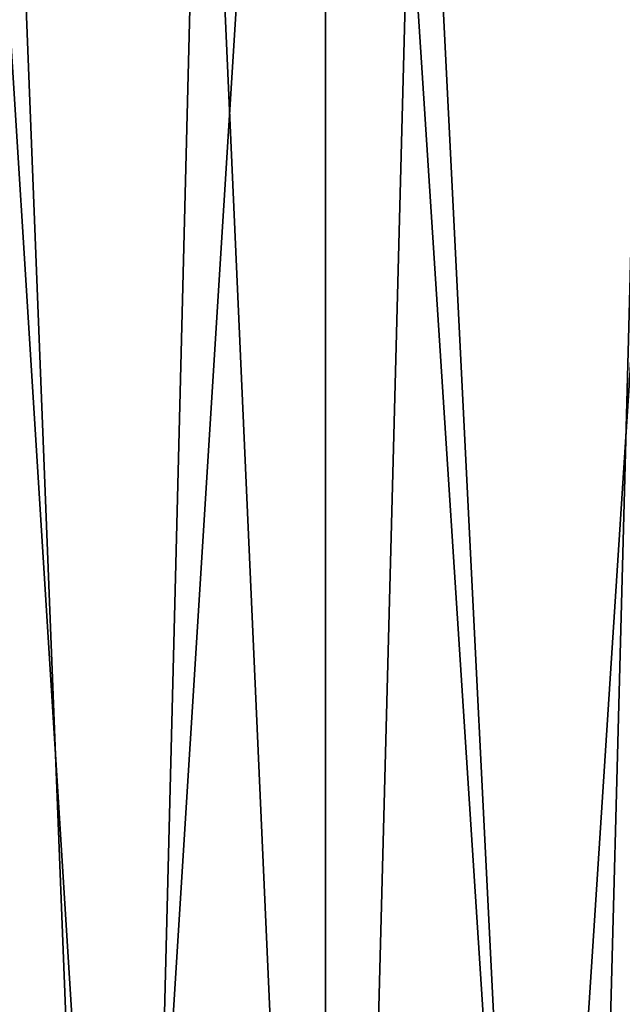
# Model space of a CAD drawing. Header units: metres. Extents: x -109 to 109, y -78 to 121.
# Tile 309 of 656: x -81.47 to -79.59, y 102.24 to 105.32. Entities that reach past the tile are written whole.
import ezdxf

# ---------------------------------------------------------------- set-up
doc = ezdxf.new("R2010")
doc.units = ezdxf.units.M
doc.layers.add('solid_508554_SW0001', color=7, linetype='CONTINUOUS')

msp = doc.modelspace()

# ---------------------------------------------------------------- linework, layer by layer
at = {"layer": 'solid_508554_SW0001'}
for points in [[(-81.787582, 109.825623, -20.123913), (-81.787567, 89.525627, -20.123905), (-80.517212, 89.525627, -19.636263)], [(-81.787582, 109.825623, -20.123913), (-80.517212, 89.525627, -19.636263), (-80.517212, 109.825623, -19.636263)], [(-80.517212, 109.825623, -44.363735), (-81.787567, 89.525627, -43.876095), (-81.787582, 109.825623, -43.876087)], [(-80.517212, 109.825623, -44.363735), (-80.517212, 89.525627, -44.363735), (-81.787567, 89.525627, -43.876095)], [(-80.517212, 109.825623, -19.636263), (-80.517212, 89.525627, -19.636263), (-79.20285, 89.525627, -19.284081)], [(-80.517212, 109.825623, -19.636263), (-79.20285, 89.525627, -19.284081), (-79.202827, 109.825623, -19.284077)], [(-79.202827, 109.825623, -44.715923), (-79.20285, 89.525627, -44.715919), (-80.517212, 89.525627, -44.363735)], [(-79.202827, 109.825623, -44.715923), (-80.517212, 89.525627, -44.363735), (-80.517212, 109.825623, -44.363735)], [(-81.739471, 97.425629, -36.641975), (-81.141975, 97.425629, -37.239468), (-81.514572, 106.925629, -36.88406)], [(-81.514572, 106.925629, -27.11594), (-81.141975, 97.425629, -26.760532), (-81.739471, 97.425629, -27.358027)], [(-81.141975, 97.425629, -37.239468), (-80.901939, 106.925629, -37.442696), (-81.514572, 106.925629, -36.88406)], [(-80.901939, 106.925629, -26.557302), (-81.141975, 97.425629, -26.760532), (-81.514572, 106.925629, -27.11594)], [(-81.141975, 97.425629, -37.239468), (-80.47641, 97.425629, -37.760921), (-80.901939, 106.925629, -37.442696)], [(-80.901939, 106.925629, -26.557302), (-80.47641, 97.425629, -26.239079), (-81.141975, 97.425629, -26.760532)], [(-80.47641, 97.425629, -37.760921), (-80.227898, 106.925629, -37.924763), (-80.901939, 106.925629, -37.442696)], [(-80.227898, 106.925629, -26.075237), (-80.47641, 97.425629, -26.239079), (-80.901939, 106.925629, -26.557302)], [(-80.47641, 97.425629, -37.760921), (-79.752998, 97.425629, -38.198223), (-80.227898, 106.925629, -37.924763)], [(-80.227898, 106.925629, -26.075237), (-79.752998, 97.425629, -25.801779), (-80.47641, 97.425629, -26.239079)], [(-79.752998, 97.425629, -38.198223), (-79.501686, 106.925629, -38.323757), (-80.227898, 106.925629, -37.924763)], [(-79.501686, 106.925629, -25.676243), (-79.752998, 97.425629, -25.801779), (-80.227898, 106.925629, -26.075237)], [(-79.752998, 97.425629, -38.198223), (-78.982368, 97.425629, -38.545067), (-79.501686, 106.925629, -38.323757)], [(-79.501686, 106.925629, -25.676243), (-78.982368, 97.425629, -25.454935), (-79.752998, 97.425629, -25.801779)]]:
    msp.add_3dface(points, dxfattribs=at)

doc.saveas('drawing.dxf')
